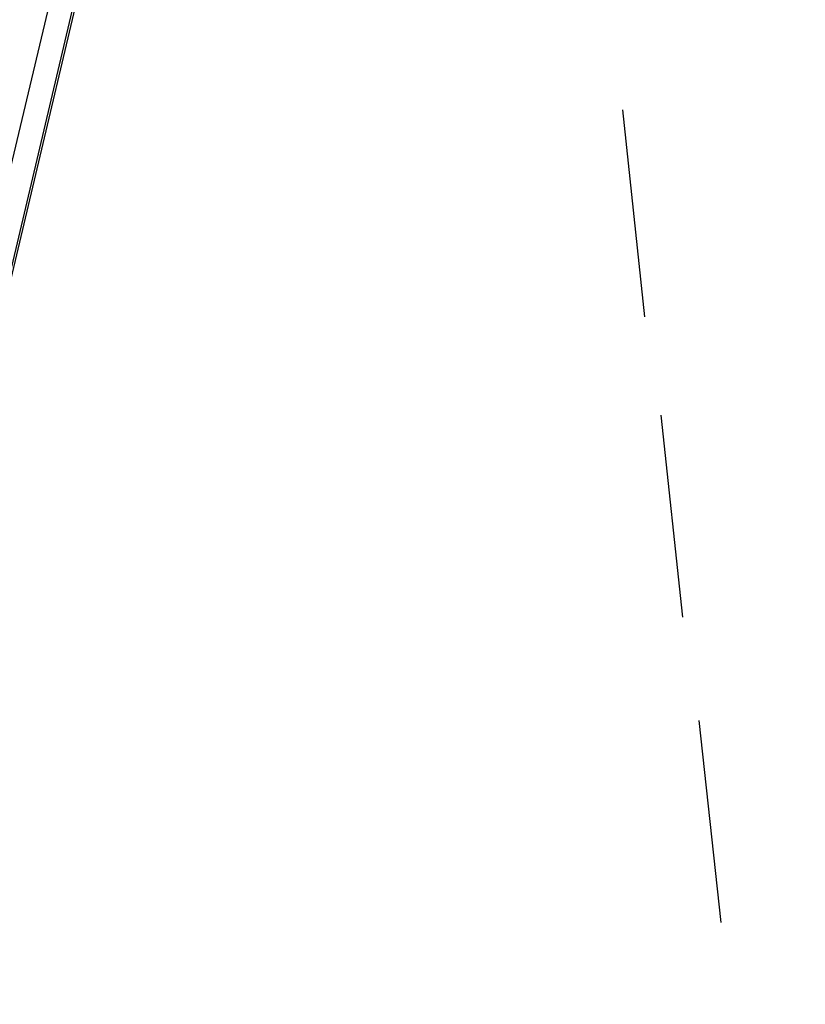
# Model space of a CAD drawing. Header units: feet. Extents: x -79 to 198, y -22 to 181.
# Tile 272 of 287: x 133.43 to 135.35, y 96.44 to 98.85. Entities that reach past the tile are written whole.
import ezdxf

# ---------------------------------------------------------------- set-up
doc = ezdxf.new("R2010")
doc.units = ezdxf.units.FT
doc.layers.add('A-LINEA', color=7, linetype='CONTINUOUS')

msp = doc.modelspace()

# ---------------------------------------------------------------- linework, layer by layer
at = {"layer": 'A-LINEA'}
for p, q in [((135.1333, 105.7644), (133.3867, 98.3911)), ((134.9067, 98.6311), (134.96, 98.1244)), ((135, 97.8844), (135.0533, 97.3911)), ((135.0933, 97.1378), (135.1467, 96.6444))]:
    msp.add_line(p, q, dxfattribs=at)
for points in [[(135.8933, 108.7111), (131.36, 89.5511), (124.5867, 91.1511), (124.44, 90.4978), (121.84, 91.1111), (121.3333, 88.9644), (118.2, 75.6978), (129.9467, 72.9244)], [(124.5867, 91.1511), (131.36, 89.5511), (135.2667, 106.0978)]]:
    msp.add_lwpolyline(points, dxfattribs=at)

doc.saveas('drawing.dxf')
